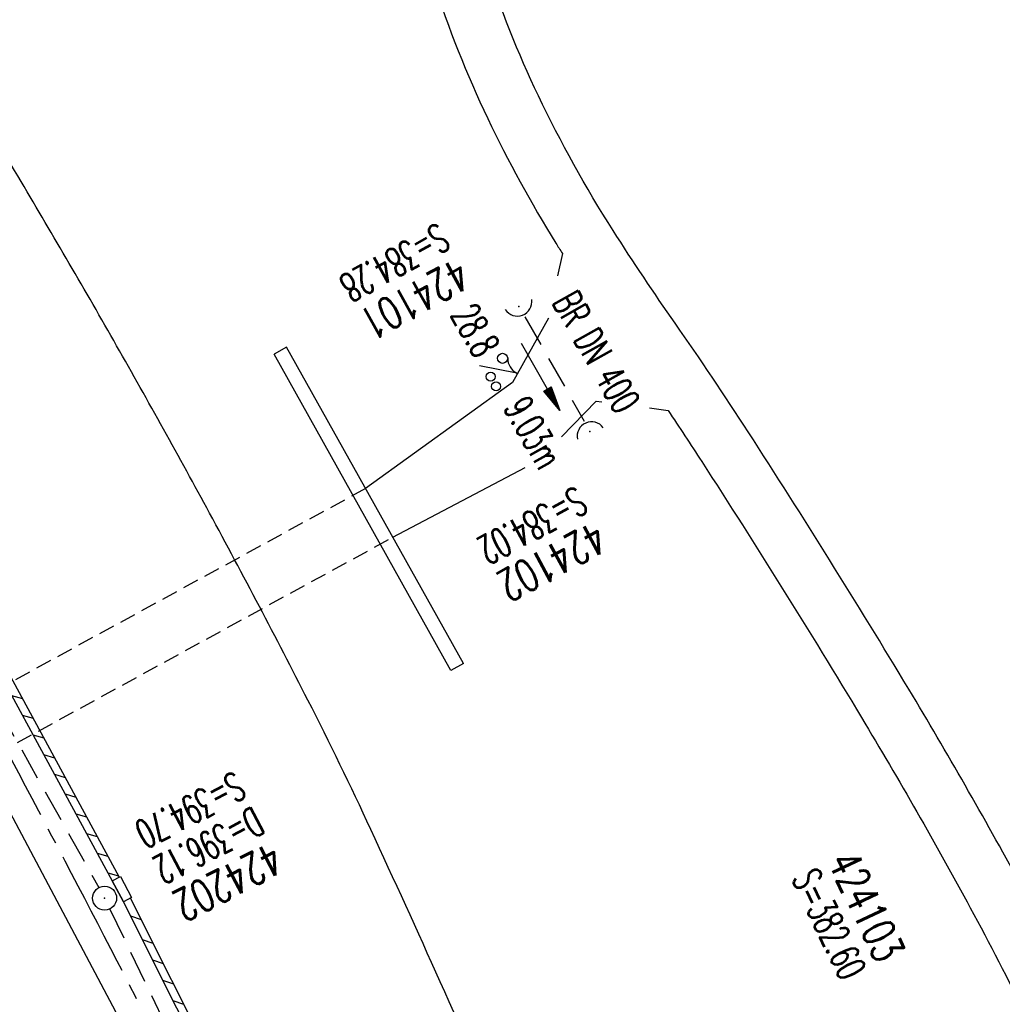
# Model space of a CAD drawing. Extents: x 450316 to 454644, y 428795 to 436505.
# Tile 308 of 324: x 453172 to 453234, y 433599 to 433661. Entities that reach past the tile are written whole.
import ezdxf
from ezdxf.enums import TextEntityAlignment as Align

# ---------------------------------------------------------------- set-up
doc = ezdxf.new("R2010")
doc.units = 0
doc.header["$LTSCALE"] = 2
doc.header["$MEASUREMENT"] = 0
for name, pattern in [('ACHSE', [5.5, 4, -0.5, 0.5, -0.5]), ('AUSGEZOGEN', [0]), ('GESTRICH-X2', [1.5, 1, -0.5]), ('GESTRICHELT', [0.75, 0.5, -0.25])]:
    doc.linetypes.add(name, pattern=pattern)
doc.layers.get('0').update_dxf_attribs({"linetype": 'CONTINUOUS'})
for name, color, linetype in [('ACHSETOP', 1, 'ACHSE'), ('BAUWOTOP', 1, 'AUSGEZOGEN'), ('BAUWUTOP', 1, 'GESTRICHELT'), ('FBR', 8, 'CONTINUOUS'), ('KANAL', 7, 'GESTRICH-X2'), ('PFEIL', 7, 'CONTINUOUS'), ('RINNE', 8, 'CONTINUOUS'), ('SCHACHTNR', 6, 'CONTINUOUS'), ('SCHSYMBOL', 7, 'CONTINUOUS'), ('TEXTO', 4, 'CONTINUOUS'), ('TEXTU', 4, 'CONTINUOUS'), ('WEG', 8, 'AUSGEZOGEN')]:
    doc.layers.add(name, color=color, linetype=linetype)
doc.styles.add('ROMANS', font='romans.shx', dxfattribs={"width": 0.8})

# ---------------------------------------------------------------- blocks, each defined once
blk = doc.blocks.new('40')
at = {"color": 0}
blk.add_arc((0.025, 0.311), 0.91, 192.5363, 347.4637, dxfattribs=at)
blk.add_point((0, 0), dxfattribs=at)
blk = doc.blocks.new('PROM')
blk.add_line((1.566, 1.817), (0.019, 0.015))
for centre, radius in [((0.317, 1.51), 0.317), ((0.943, 0.291), 0.283), ((1.645, 0.287), 0.283)]:
    blk.add_circle(centre, radius)
blk.add_arc((0.992, 2.682), 1.033, 239.14139, 303.35492)
blk = doc.blocks.new('PFEIL2')
at = {"color": 0}
for p, q in [((0.88, 0.002), (-2.401, -0.012)), ((0.881, -0.271), (0.879, 0.276)), ((0.879, 0.276), (2.429, 0.009)), ((0.911, 0.27), (0.879, 0.265)), ((0.965, 0.261), (0.879, 0.246)), ((1.019, 0.252), (0.879, 0.228)), ((1.073, 0.242), (0.879, 0.209)), ((1.127, 0.233), (0.879, 0.191)), ((1.181, 0.224), (0.879, 0.172)), ((1.235, 0.214), (0.879, 0.154)), ((1.289, 0.205), (0.879, 0.135)), ((1.343, 0.196), (0.879, 0.117)), ((1.397, 0.187), (0.879, 0.098)), ((1.451, 0.177), (0.879, 0.08)), ((1.505, 0.168), (0.879, 0.061)), ((1.559, 0.159), (0.88, 0.043)), ((1.613, 0.149), (0.88, 0.024)), ((1.668, 0.14), (0.88, 0.006)), ((1.722, 0.131), (0.88, -0.013)), ((1.776, 0.121), (0.88, -0.031)), ((1.83, 0.112), (0.88, -0.05)), ((1.884, 0.103), (0.88, -0.068)), ((1.938, 0.094), (0.88, -0.087)), ((1.992, 0.084), (0.88, -0.105)), ((2.046, 0.075), (0.88, -0.124)), ((2.1, 0.066), (0.88, -0.142)), ((2.154, 0.056), (0.88, -0.161)), ((2.208, 0.047), (0.88, -0.179)), ((2.262, 0.038), (0.881, -0.198)), ((2.316, 0.029), (0.881, -0.216)), ((2.37, 0.019), (0.881, -0.235)), ((2.424, 0.01), (0.881, -0.253)), ((2.429, 0.009), (0.881, -0.271))]:
    blk.add_line(p, q, dxfattribs=at)
blk = doc.blocks.new('GST')
at = {"color": 0}
blk.add_circle((0, 0), 0.75, dxfattribs=at)
blk.add_point((0, 0), dxfattribs=at)

msp = doc.modelspace()

# ---------------------------------------------------------------- linework, layer by layer
at = {"layer": 'ACHSETOP', "flags": 128}
msp.add_lwpolyline([(451271.766, 435019.042, -0.000001), (451272.365, 435018.353, -0.000032), (451272.387, 435018.328), (451288.791, 434999.463, -0.000002), (451296.993, 434990.03, 0.000007), (451305.195, 434980.597, 0.000007), (451313.397, 434971.165, -0.000007), (451321.599, 434961.732, -0.000007), (451329.801, 434952.299, 0.000007), (451338.003, 434942.866, 0.000007), (451346.205, 434933.433, -0.000007), (451354.407, 434924.001, -0.000007), (451362.609, 434914.568, 0.000011), (451370.811, 434905.135, 0.000001), (451379.013, 434895.702, 0.000001), (451387.215, 434886.27), (451403.62, 434867.404), (451420.024, 434848.539), (451436.428, 434829.674, -0.000013), (451444.63, 434820.241, 0.000007), (451452.832, 434810.808, 0.000007), (451461.034, 434801.376, -0.000007), (451469.236, 434791.943, -0.000007), (451477.438, 434782.51, 0.000007), (451485.64, 434773.077, 0.000007), (451493.842, 434763.645, -0.000007), (451502.044, 434754.212, -0.000007), (451510.246, 434744.779, 0.000007), (451518.448, 434735.346, 0.000007), (451526.65, 434725.914, -0.000007), (451534.852, 434716.481, -0.000007), (451543.054, 434707.048, 0.000011), (451551.256, 434697.615, 0.000001), (451559.458, 434688.182, 0.000001), (451567.66, 434678.75), (451584.065, 434659.884, -0.000001), (451592.267, 434650.452, -0.000001), (451600.469, 434641.019, -0.000011), (451608.671, 434631.586, 0.000013), (451616.873, 434622.153), (451633.277, 434603.288), (451649.681, 434584.423, -0.000013), (451657.883, 434574.99, 0.000007), (451666.085, 434565.557, 0.000007), (451674.287, 434556.124, -0.000007), (451682.489, 434546.692, -0.000007), (451690.691, 434537.259, 0.000006), (451698.893, 434527.826), (451715.297, 434508.961, -0.000015), (451721.01, 434502.39, 0.000008), (451726.723, 434495.82, 0.000958), (451727.518, 434494.909, 0.000181), (451731.723, 434490.114, 0.003894), (451738.179, 434482.871, 0.00247), (451748.503, 434471.583, 0.003793), (451756.233, 434463.34, 0.003129), (451765.742, 434453.478, 0.00313), (451774.532, 434444.586, 0.003132), (451783.429, 434435.81, 0.003134), (451792.435, 434427.146, 0.003132), (451801.553, 434418.591, 0.003131), (451810.774, 434410.155, 0.00313), (451820.102, 434401.832, 0.003133), (451829.541, 434393.621, 0.003138), (451839.066, 434385.542, 0.003131), (451848.69, 434377.585, 0.003125), (451858.432, 434369.733, 0.003124), (451868.271, 434362.004, 0.00313), (451878.187, 434354.413, 0.003138), (451888.199, 434346.945, 0.003133), (451898.32, 434339.593, 0.003131), (451908.525, 434332.373, 0.003131), (451918.818, 434325.282, 0.003132), (451929.206, 434318.316, 0.003136), (451939.668, 434311.489, 0.00313), (451950.209, 434304.797, 0.003123), (451960.857, 434298.223, 0.003128), (451971.589, 434291.781, 0.003137), (451982.371, 434285.491, 0.003139), (451993.235, 434279.335, 0.003133), (452004.198, 434273.303, 0.003123), (452015.227, 434267.413, 0.003125), (452026.323, 434261.665, 0.003132), (452037.503, 434256.05, 0.003138), (452048.733, 434250.584, 0.003134), (452060.02, 434245.265, 0.003122), (452071.413, 434240.069, 0.003127), (452083.62, 434234.685, 0.003578), (452094.349, 434230.124, 0.002702), (452108.409, 434224.354, 0.004189), (452117.528, 434220.758, 0.00053), (452126.341, 434217.378, 0.001569), (452129.323, 434216.249, 0.000008), (452135.115, 434214.077, -0.000025), (452140.907, 434211.904), (452164.314, 434203.123, 0.000006), (452176.018, 434198.733, -0.000007), (452187.722, 434194.343), (452211.129, 434185.563), (452234.536, 434176.783, -0.000012), (452246.24, 434172.393, 0.000007), (452257.944, 434168.002, 0.000002), (452265.746, 434165.075, 0.000001), (452281.351, 434159.222, 0.000005), (452293.055, 434154.832, -0.000007), (452304.759, 434150.442, -0.000019), (452316.463, 434146.052, 0.000015), (452328.166, 434141.661, 0.000002), (452338.097, 434137.936, 0.000001), (452351.573, 434132.881, 0.000004), (452363.277, 434128.491, -0.000006), (452374.981, 434124.101, -0.00002), (452386.684, 434119.71, 0.00002), (452398.388, 434115.32, 0.000006), (452410.092, 434110.93, -0.000004), (452421.796, 434106.54, -0.000001), (452435.272, 434101.485, -0.000002), (452445.203, 434097.76, -0.000015), (452456.906, 434093.369, 0.000019), (452468.61, 434088.979, 0.000007), (452480.314, 434084.589, -0.000006), (452492.018, 434080.199, -0.000002), (452503.721, 434075.809, 0.000002), (452515.425, 434071.419, 0.000006), (452527.129, 434067.029, -0.000007), (452538.833, 434062.639, -0.000019), (452550.536, 434058.248, 0.000015), (452562.24, 434053.858, 0.000002), (452572.171, 434050.133, 0.000001), (452585.647, 434045.078, 0.000004), (452597.351, 434040.688, -0.000006), (452609.055, 434036.298, -0.00002), (452620.758, 434031.907, 0.00002), (452632.462, 434027.517, 0.000006), (452644.166, 434023.127, -0.000004), (452655.87, 434018.737, -0.000001), (452669.346, 434013.682, -0.000002), (452679.277, 434009.957, -0.000015), (452690.981, 434005.567, 0.000014), (452702.684, 434001.176, 0.000011), (452714.388, 433996.786, -0.000001), (452726.092, 433992.396, -0.000007), (452735.031, 433989.043, -0.000005), (452748.181, 433984.11, -0.000156), (452748.221, 433984.095, -0.000005), (452749.498, 433983.615, -0.004183), (452758.692, 433980.071, -0.002721), (452772.748, 433974.429, -0.005081), (452782.771, 433970.223, -0.003908), (452795.7, 433964.522, -0.003912), (452807.05, 433959.304, -0.003907), (452818.331, 433953.902, -0.003903), (452829.522, 433948.327, -0.003904), (452840.62, 433942.58, -0.003907), (452851.631, 433936.658, -0.003909), (452862.543, 433930.568, -0.003906), (452873.352, 433924.312, -0.003899), (452884.081, 433917.876, -0.003907), (452894.713, 433911.271, -0.003917), (452905.212, 433904.518, -0.003914), (452915.606, 433897.601, -0.003904), (452925.914, 433890.505, -0.003895), (452936.108, 433883.251, -0.003902), (452946.169, 433875.853, -0.003909), (452956.117, 433868.296, -0.003904), (452965.957, 433860.575, -0.003908), (452975.671, 433852.704, -0.00391), (452985.257, 433844.687, -0.003909), (452994.717, 433836.52, -0.003908), (453004.051, 433828.203, -0.003902), (453013.251, 433819.744, -0.003901), (453022.321, 433811.14, -0.003907), (453031.261, 433802.39, -0.003913), (453040.05, 433793.514, -0.003909), (453048.995, 433784.194, -0.00418), (453057.218, 433775.343, -0.003621), (453064.799, 433766.924, -0.003001), (453073.811, 433756.645, -0.003775), (453082.931, 433745.954, -0.004894), (453089.822, 433737.587, -0.004962), (453096.584, 433729.038, -0.003805), (453105.204, 433717.738, -0.003005), (453113.364, 433706.734, -0.003643), (453119.973, 433697.569, -0.004174), (453127.227, 433687.17, -0.004295), (453134.105, 433676.947, -0.003507), (453140.018, 433667.855, -0.002688), (453147.586, 433655.895, -0.003695), (453155.363, 433643.251, -0.00538), (453160.547, 433634.47, -0.005332), (453165.53, 433625.601, -0.003667), (453172.541, 433612.577, -0.002679), (453179.095, 433600.023, -0.003501), (453183.992, 433590.355, -0.004313), (453189.196, 433579.668, -0.003909), (453194.743, 433567.786, -0.003909), (453199.853, 433556.378, -0.003909), (453204.783, 433544.892, -0.003903), (453209.809, 433532.66, -0.004384), (453214.103, 433521.695, -0.003423), (453219.661, 433506.825, -0.005955), (453222.694, 433498.219, -0.000145), (453225.568, 433489.736, -0.000252), (453227.219, 433484.852, -0.000085), (453230.064, 433476.416, -0.000405), (453230.656, 433474.653, -0.003646), (453233.571, 433465.744, 0.00217), (453238.424, 433450.758, 0.000006), (453242.327, 433438.883, -0.000007), (453246.23, 433427.008, -0.000012), (453250.132, 433415.133, 0.000009), (453254.035, 433403.258, 0.003001), (453258.01, 433391.404, -0.003002), (453261.985, 433379.55, -0.003008), (453265.815, 433367.653, 0.003009), (453269.646, 433355.757, 0.00001), (453273.549, 433343.882, -0.000019), (453277.452, 433332.007), (453285.257, 433308.257, 0.000005), (453289.16, 433296.382, -0.000004), (453293.063, 433284.507, -0.000001), (453297.412, 433271.275, -0.000001), (453300.869, 433260.756, -0.00001), (453304.771, 433248.881, 0.000008), (453308.674, 433237.006, 0.000011), (453312.577, 433225.131, -0.000004), (453316.48, 433213.256, -0.000007), (453317.957, 433208.761, -0.000002), (453324.285, 433189.506, -0.00006), (453324.748, 433188.095, 0.000004), (453325.212, 433186.684, 0.001409), (453327.806, 433178.862, 0.000842), (453332.205, 433165.794, 0.002106), (453335.59, 433155.932, 0.001506), (453340.42, 433142.182, 0.001603), (453344.587, 433130.552, 0.001566), (453348.928, 433118.674, 0.00157), (453353.282, 433106.987, 0.001563), (453357.73, 433095.275, 0.001555), (453362.245, 433083.606, 0.001558), (453366.823, 433071.988, 0.001562), (453371.477, 433060.391, 0.001561), (453376.206, 433048.816, 0.001565), (453381.007, 433037.273, 0.001565), (453385.878, 433025.763, 0.001563), (453390.82, 433014.287, 0.001561), (453395.838, 433002.832, 0.001559), (453400.927, 432991.41, 0.00156), (453406.083, 432980.028, 0.001563), (453411.315, 432968.669, 0.001565), (453416.612, 432957.354, 0.001562), (453421.976, 432946.082, 0.001558), (453427.424, 432934.813, 0.001559), (453432.943, 432923.577, 0.001564), (453438.516, 432912.409, 0.001566), (453444.163, 432901.268, 0.001564), (453449.888, 432890.145, 0.001558), (453455.356, 432879.682, 0.001394), (453461.537, 432868.025, 0.001724), (453468.567, 432854.963, 0.002516), (453473.461, 432846.052, 0.001346), (453478.156, 432837.657, 0.000835), (453485.787, 432824.152, 0.000825), (453493.393, 432810.794, 0.001335), (453498.128, 432802.562, 0.002522), (453503.255, 432793.804, 0.001723), (453510.868, 432781.051, 0.001395), (453517.698, 432769.769, 0.001557), (453523.875, 432759.701, 0.001564), (453531.451, 432747.524, 0.002105), (453537.147, 432738.516, 0.001027), (453545.205, 432725.948, 0.001523), (453550.684, 432717.498, 0.000001), (453550.839, 432717.261, 0.000124), (453550.84, 432717.259, 0.000024), (453557.597, 432706.912, -0.000007), (453564.355, 432696.566, -0.000001), (453571.19, 432686.101, 0.000005), (453578.025, 432675.635, 0.000012), (453584.861, 432665.17, -0.000012), (453591.696, 432654.704, -0.000004), (453598.531, 432644.238, 0.000004), (453605.366, 432633.773, 0.000001), (453612.202, 432623.307, -0.000001), (453619.037, 432612.841, -0.000004), (453625.872, 432602.376, 0.000003), (453632.707, 432591.91), (453646.378, 432570.979, -0.000014), (453650.935, 432564.001, -0.000007), (453660.048, 432550.047, -0.002465), (453666.815, 432539.572, 0.002471), (453673.568, 432529.119, 0.002497), (453680.467, 432518.67, -0.002488), (453687.389, 432508.185, -0.000003), (453694.224, 432497.72, 0.000006), (453701.059, 432487.254), (453714.73, 432466.322, -0.000006), (453721.565, 432455.856, 0.000006), (453728.4, 432445.391, 0.000183), (453728.474, 432445.277, -0.000027), (453728.969, 432444.521, -0.003905), (453733.992, 432436.709, -0.002472), (453741.768, 432424.267, -0.005163), (453747.303, 432415.103, -0.003867), (453754.471, 432402.736, -0.003958), (453760.534, 432391.888, -0.003913), (453766.494, 432380.818, -0.003903), (453772.248, 432369.72, -0.003904), (453777.826, 432358.535, -0.003901), (453783.485, 432346.731, -0.004288), (453788.457, 432335.909, -0.003523), (453794.251, 432322.76, -0.004762), (453798.376, 432312.962, -0.001651), (453802.105, 432303.777, -0.002689), (453804.345, 432298.119, -0.001542), (453805.535, 432295.038, -0.000893), (453807.562, 432289.711, -0.005639), (453811.068, 432280.125, -0.003891), (453815.882, 432266.138, -0.00573), (453819.492, 432254.955, -0.005082), (453823.289, 432242.262, -0.004537), (453827.3, 432227.849, -0.006762), (453829.772, 432218.119, -0.001828), (453832.339, 432207.234, -0.002855), (453833.917, 432200.252, -0.000688), (453834.588, 432197.184, -0.000614), (453835.33, 432193.746, -0.005087), (453837.353, 432183.825, -0.003463), (453840.076, 432169.201, -0.004355), (453841.882, 432158.581, -0.003298), (453844.052, 432144.521, -0.003873), (453845.959, 432130.87, -0.004703), (453847.336, 432119.601, -0.004431), (453848.679, 432106.664, -0.004859), (453849.683, 432094.847, -0.001971), (453850.759, 432079.747, -0.003754), (453851.233, 432071.814, -0.000235), (453851.272, 432071.058, -0.000154), (453851.331, 432069.903, -0.005004), (453851.76, 432059.357, -0.003657), (453852.096, 432044.916, -0.006284), (453852.131, 432034.652, -0.00442), (453851.869, 432020.065, -0.004496), (453851.355, 432005.74, -0.005961), (453850.742, 431994.946, -0.004032), (453849.635, 431980.541, -0.005521), (453848.625, 431970.038, -0.000545), (453848.175, 431965.885, -0.00099), (453847.92, 431963.599, -0.002817), (453847.082, 431956.57, -0.001743), (453845.624, 431945.22, -0.004295), (453844.128, 431934.589, -0.003233), (453841.927, 431920.496, -0.003719), (453839.898, 431908.592, -0.003474), (453837.544, 431895.884, -0.003471), (453834.928, 431882.783, -0.003984), (453832.479, 431871.403, -0.002961), (453829.251, 431857.357, -0.00403), (453826.736, 431847.072, -0.001132), (453824.957, 431840.111, -0.001603), (453823.675, 431835.205, -0.002375), (453822.368, 431830.363, -0.001541), (453820.296, 431822.917, -0.005811), (453817.744, 431814.242, -0.003321), (453813.002, 431799.15, -0.004369), (453808.955, 431786.926, -0.004589), (453804.893, 431775.36, -0.004977), (453800.134, 431762.595, -0.00596), (453795.928, 431752.024, -0.002426), (453790.614, 431739.296, -0.004094), (453787.367, 431731.794, -0.000338), (453786.71, 431730.312, -0.000388), (453786.136, 431729.023, -0.004625), (453782.634, 431721.365, -0.002368), (453775.588, 431706.507, -0.004069), (453770.201, 431695.516, -0.003863), (453764.344, 431684.031, -0.004659), (453758.242, 431672.552, -0.005048), (453752.404, 431662.068, -0.002758), (453744.856, 431648.996, -0.004203), (453739.784, 431640.488, -0.000453), (453738.552, 431638.464, -0.00049), (453737.409, 431636.595, -0.004121), (453733.364, 431630.114, -0.00246), (453726.445, 431619.347, -0.006277), (453720.589, 431610.574, -0.004581), (453712.305, 431598.731, -0.005038), (453704.604, 431588.16, -0.005528), (453697.383, 431578.675, -0.004083), (453688.218, 431567.105, -0.005886), (453681.701, 431559.207, -0.001219), (453676.737, 431553.362, -0.002238), (453674.011, 431550.197, -0.001962), (453670.562, 431546.26, -0.001297), (453665.305, 431540.337, -0.004313), (453658.171, 431532.478, -0.003182), (453648.342, 431521.973, -0.004167), (453639.222, 431512.508, -0.00462), (453630.847, 431504.116, -0.002727), (453619.912, 431493.477, -0.004271), (453612.835, 431486.781, -0.000068), (453609.879, 431484.033, -0.000648), (453609.571, 431483.747, -0.000003), (453600.643, 431475.492, -0.000005), (453594.487, 431469.799), (453576.132, 431452.827), (453557.776, 431435.854), (453539.42, 431418.881), (453521.065, 431401.909, 0.000001), (453511.887, 431393.422, 0.000001), (453502.709, 431384.936, 0.000013), (453493.531, 431376.449, -0.000013), (453484.354, 431367.963, 0), (453475.176, 431359.477, 0), (453465.998, 431350.99), (453447.643, 431334.018, 0.000001), (453438.465, 431325.531, 0.000001), (453429.287, 431317.045, 0.000013), (453420.11, 431308.558, -0.000007), (453410.932, 431300.072, -0.000004), (453403.532, 431293.229, -0.000002), (453392.576, 431283.099, -0.00001), (453383.398, 431274.613, 0.000015), (453374.22, 431266.127, 0.000014), (453365.042, 431257.64, -0.000013), (453355.865, 431249.154, 0), (453343.628, 431237.839, -0.000001), (453337.509, 431232.181), (453319.154, 431215.209, 0.000001), (453309.976, 431206.722, 0.000001), (453300.798, 431198.236, 0.000013), (453291.621, 431189.749, -0.000013), (453282.443, 431181.263, -0.000001), (453273.265, 431172.777, -0.000001), (453264.087, 431164.29), (453245.732, 431147.318), (453227.376, 431130.345), (453209.02, 431113.372, 0.000014), (453199.843, 431104.885, -0.000009), (453190.665, 431096.399, -0.000019), (453181.487, 431087.913, 0.000019), (453172.309, 431079.427, 0.000009), (453163.132, 431070.941, -0.000008), (453153.954, 431062.454), (453135.598, 431045.481, 0.000009), (453134.861, 431044.799, 0.000002), (453130.417, 431040.69, 0.002804), (453126.112, 431036.664, 0.001372), (453117.381, 431028.361, 0.005333), (453110.158, 431021.305, 0.003613), (453099.686, 431010.703, 0.004216), (453091.364, 431002.01, 0.003913), (453082.552, 430992.499, 0.00391), (453074.199, 430983.197, 0.003911), (453065.996, 430973.768, 0.003912), (453057.937, 430964.207, 0.003915), (453050.034, 430954.528, 0.00391), (453042.286, 430944.729, 0.003905), (453034.682, 430934.798, 0.003908), (453027.235, 430924.75, 0.003912), (453019.954, 430914.598, 0.003918), (453012.829, 430904.328, 0.003918), (453005.866, 430893.947, 0.003907), (452999.072, 430883.467, 0.0039), (452992.431, 430872.865, 0.003908), (452985.952, 430862.152, 0.00392), (452979.661, 430851.374, 0.00392), (452973.542, 430840.502, 0.003904), (452967.571, 430829.493, 0.003903), (452961.774, 430818.394, 0.003916), (452956.17, 430807.245, 0.00392), (452950.739, 430796.004, 0.00391), (452945.472, 430784.651, 0.003904), (452940.385, 430773.223, 0.00391), (452935.485, 430761.733, 0.003913), (452930.764, 430750.166, 0.003909), (452926.22, 430738.514, 0.003913), (452921.858, 430726.792, 0.003918), (452917.686, 430715.017, 0.003913), (452913.698, 430703.178, 0.003909), (452909.892, 430691.264, 0.003904), (452906.273, 430679.293, 0.003908), (452902.844, 430667.279, 0.003914), (452899.604, 430655.212, 0.003911), (452896.55, 430643.086, 0.003914), (452893.686, 430630.913, 0.003917), (452891.016, 430618.707, 0.003911), (452890.732, 430617.306, 0.000237), (452886.248, 430594.167, 0.007575), (452884.76, 430585.792, 0.003906), (452882.249, 430569.49)], format="xyb", dxfattribs=at)
at = {"layer": 'BAUWOTOP'}
for p, q in [((453188.91, 433640.07), (453188.124, 433639.631)), ((453199.204, 433619.811), (453188.124, 433639.631)), ((453199.99, 433620.25), (453188.91, 433640.07)), ((453199.99, 433620.25), (453199.204, 433619.811))]:
    msp.add_line(p, q, dxfattribs=at)
at = {"layer": 'BAUWUTOP'}
for p, q in [((453193.865, 433631.206), (453151.914, 433608.297)), ((453153.63, 433605.206), (453195.569, 433628.159))]:
    msp.add_line(p, q, dxfattribs=at)
at = {"layer": 'FBR', "flags": 128}
for points in [[(453251.346, 433419.289), (453250.937, 433420.083), (453243.241, 433443.616), (453227.6, 433490.984), (453218.049, 433517.548), (453208.451, 433541.638), (453200.722, 433559.557), (453188.99, 433584.756), (453178.539, 433605.589), (453166.441, 433627.918), (453154.095, 433649.074), (453139.601, 433672.09), (453125.288, 433693.375), (453110.863, 433713.335), (453095.784, 433732.966), (453078.624, 433753.865), (453063.684, 433770.982), (453046.715, 433789.203), (453029.021, 433807.149), (453011.2, 433824.104)], [(453009.622, 433821.5), (453019.739, 433812.077), (453027.761, 433804.235), (453042.869, 433789.029), (453060.776, 433769.78), (453076.09, 433752.309), (453091.915, 433733.003), (453106.114, 433714.614), (453122.121, 433692.382), (453136.862, 433670.433), (453151.103, 433647.543), (453164.583, 433624.092), (453178.202, 433598.419), (453188.598, 433577.129), (453197.035, 433558.679), (453206.956, 433535.209), (453215.587, 433512.692), (453223.843, 433488.936), (453231.372, 433466.244), (453247.231, 433417.882)]]:
    msp.add_lwpolyline(points, dxfattribs=at)
at = {"layer": 'FBR'}
for points in [[(453129.827, 433819.729, -0.002171), (453134.921, 433813.786, -0.000721), (453138.268, 433809.835, -0.000419), (453144.007, 433803.03, -0.014441), (453151.932, 433793.045, -0.010153), (453162.491, 433778.307, -0.018649), (453169.763, 433766.812, -0.025431), (453174.335, 433757.943, -0.010415), (453176.731, 433752.344, -0.01009), (453178.964, 433746.468, -0.012384), (453183.089, 433733.951, -0.017745), (453185.436, 433725.057, -0.00654), (453187.547, 433715.126, -0.00608), (453189.548, 433704.391, -0.004518), (453190.472, 433698.773, 0.003018), (453191.831, 433690.356, 0.014812), (453195.071, 433674.013, 0.021574), (453198.106, 433662.981, 0.033388), (453201.515, 433654.405, 0.027442), (453205.784, 433646.59, 0.001334), (453206.191, 433645.942, -0.008906)], [(453270.251, 433502.06, 0.001299), (453264.251, 433522.513, 0.002869), (453261.457, 433531.751, 0.00048), (453248.672, 433573.021, 0.003663), (453246.952, 433578.415, 0.0229), (453241.594, 433592.573, 0.022378), (453234.823, 433606.507, 0.011101), (453227.896, 433618.625, 0.008152), (453217.834, 433634.752, 0.008863), (453213.254, 433641.565, -0.010412), (453209.374, 433647.377, -0.030707), (453204.69, 433655.82, -0.033179), (453201.385, 433664.123, -0.021783)], [(453212.808, 433636.109, -0.004167), (453214.92, 433632.901, -0.008096), (453224.924, 433616.863, -0.011131), (453231.746, 433604.926, -0.022348), (453238.424, 433591.181, -0.02287), (453243.711, 433577.215, -0.003693), (453245.407, 433571.897, -0.000479), (453258.154, 433530.749, -0.00287), (453260.949, 433521.507, -0.001302), (453266.942, 433501.08)]]:
    msp.add_lwpolyline(points, format="xyb", dxfattribs=at)
at = {"layer": 'FBR', "flags": 128}
msp.add_lwpolyline([(453233.117, 433520.14, 0.003939), (453228.465, 433532.193, 0.00322), (453224.06, 433543.138, 0.00367), (453220.063, 433552.685, 0.002672), (453214.671, 433565.12, 0.004118), (453211.064, 433573.139, 0.001812), (453207.725, 433580.332, -0.001325), (453203.149, 433590.166, -0.0028), (453198.537, 433600.293, 0.002969), (453194.186, 433609.841, 0.009368), (453190.253, 433617.935, 0.006363), (453184.091, 433629.663, 0.005065), (453178.265, 433640.162, 0.005107), (453172.275, 433650.456, 0.002959), (453165.609, 433661.499, 0.003944), (453160.493, 433669.715, 0.00307), (453153.9, 433679.98, 0.003416), (453147.855, 433689.128, 0.002703), (453140.43, 433700.072, 0.003937), (453135.233, 433707.516, 0.001827), (453134.774, 433708.158, 0.000066), (453122.065, 433725.782, 0.002746), (453117.844, 433731.567, 0.001373), (453109.307, 433743.066, -0.001373)], format="xyb", dxfattribs=at)
at = {"layer": 'KANAL'}
for p, q in [((453153.25, 433648.844), (453177.156, 433606.188)), ((453203.844, 433641.969), (453207.563, 433635.438)), ((453177.844, 433604.844), (453198.438, 433561.938))]:
    msp.add_line(p, q, dxfattribs=at)
at = {"layer": 'RINNE'}
for p, q in [((453171.686, 433618.237), (453172.361, 433618.041)), ((453172.356, 433617.001), (453173.03, 433616.806)), ((453173.025, 433615.766), (453173.7, 433615.57)), ((453173.694, 433614.531), (453174.369, 433614.335)), ((453174.364, 433613.295), (453175.038, 433613.1)), ((453175.033, 433612.06), (453175.708, 433611.864)), ((453175.702, 433610.825), (453176.377, 433610.629)), ((453176.372, 433609.589), (453177.046, 433609.393)), ((453177.041, 433608.354), (453177.716, 433608.158)), ((453177.71, 433607.118), (453178.385, 433606.923)), ((453179.127, 433604.417), (453179.803, 433604.184)), ((453179.863, 433602.949), (453180.539, 433602.716)), ((453180.505, 433601.671), (453181.181, 433601.438)), ((453181.146, 433600.392), (453181.822, 433600.159)), ((453181.788, 433599.113), (453182.464, 433598.88))]:
    msp.add_line(p, q, dxfattribs=at)
for points in [[(453178.419, 433606.86), (453166.877, 433628.163), (453154.523, 433649.333), (453154.407, 433649.517)], [(453199.86, 433562.593), (453189.44, 433584.974), (453179.126, 433605.534)]]:
    msp.add_lwpolyline(points, dxfattribs=at)
at = {"layer": 'SCHSYMBOL'}
msp.add_lwpolyline([(453178.689, 433605.293), (453177.994, 433606.625), (453178.511, 433606.895), (453179.206, 433605.562)], close=True, dxfattribs=at)
at = {"layer": 'WEG'}
for points in [[(453206.191, 433645.942), (453205.89, 433644.546)], [(453205.319, 433641.889), (453203.068, 433637.86), (453193.865, 433631.206)], [(453206.136, 433634.448), (453208.302, 433636.682), (453208.656, 433636.637)], [(453211.655, 433636.256), (453212.808, 433636.109)], [(453195.569, 433628.159), (453203.869, 433632.524)]]:
    msp.add_lwpolyline(points, dxfattribs=at)

# ---------------------------------------------------------------- block references
at = {"layer": 'PFEIL', "rotation": 299.5765}
msp.add_blockref('PFEIL2', (453204.819, 433638.207), dxfattribs=at)
at = {"layer": 'SCHSYMBOL'}
for name, p, rotation in [('40', (453203.46, 433642.628), 21.04332768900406), ('40', (453207.918, 433634.773), 203.9231275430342), ('GST', (453177.513, 433605.534), 117.5445)]:
    msp.add_blockref(name, p, dxfattribs=dict(at, rotation=rotation))
at = {"layer": 'TEXTU', "rotation": 299.5765}
msp.add_blockref('PROM', (453200.976, 433638.9), dxfattribs=at)

# ---------------------------------------------------------------- texts
at = {"layer": 'SCHACHTNR', "style": 'ROMANS'}
for s, height, rotation, width, p in [('S=384.28', 1.8, 208.9669, 0.6, (453198.408, 433647.901)), ('424101', 2, 208.9669, 0.7, (453199.627, 433645.713)), ('S=384.02', 1.8, 208.3522, 0.6, (453207.045, 433631.392)), ('424102', 2, 208.3522, 0.7, (453208.232, 433629.204)), ('S=394.70', 1.8, 207.5445, 0.6, (453185.66, 433613.518)), ('D=396.12', 1.8, 207.5445, 0.6, (453186.817, 433611.299)), ('424202', 2, 207.5445, 0.7, (453187.973, 433609.081)), ('424103', 2, 295.5794, 0.7, (453222.782, 433607.837)), ('S=382.60', 1.8, 295.5794, 0.6, (453220.532, 433606.775))]:
    msp.add_text(s, height=height, rotation=rotation, dxfattribs=dict(at, width=width)).set_placement(p)
at = {"layer": 'TEXTO', "style": 'ROMANS', "width": 0.6}
msp.add_text('BR DN 400', height=1.8, rotation=299.5765, dxfattribs=at).set_placement((453207.536, 433639.336), align=Align.CENTER)
at = {"layer": 'TEXTU', "style": 'ROMANS', "width": 0.6}
for s, p in [('28.8', (453199.156, 433642.094)), ('9.03m', (453202.469, 433636.281))]:
    msp.add_text(s, height=1.8, rotation=299.5765, dxfattribs=at).set_placement(p)

doc.saveas('drawing.dxf')
